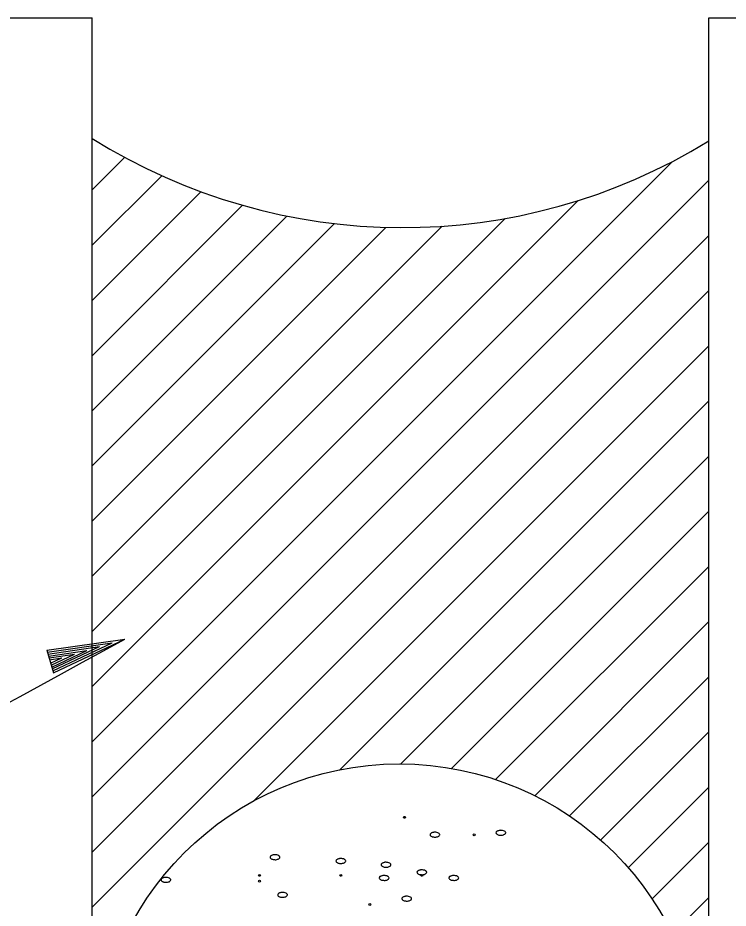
# Model space of a CAD drawing. Extents: x 1929624 to 1935547, y 596315 to 605721.
# Drawn here: x 1933875.4 to 1933966.5, y 602603.9 to 602718.1 of the extents above; entities that cross this region are included whole.
import ezdxf

# ---------------------------------------------------------------- set-up
doc = ezdxf.new("R2010")
doc.units = 0
doc.layers.add('R_Draft', color=7, linetype='Continuous')

msp = doc.modelspace()

# ---------------------------------------------------------------- linework, layer by layer
at = {"layer": 'R_Draft'}
for p, q in [((1933783.43, 602718.06), (1933884.93, 602718.06)), ((1933884.93, 602502.38), (1933884.93, 602718.06)), ((1933963.97, 602502.38), (1933963.97, 602718.06)), ((1933963.97, 602718.06), (1934062.8, 602718.06)), ((1933884.93, 602696.01), (1933889.08, 602700.16)), ((1933884.93, 602625.26), (1933959.29, 602699.62)), ((1933884.93, 602688.9), (1933893.84, 602697.81)), ((1933884.93, 602618.19), (1933963.97, 602697.23)), ((1933884.93, 602681.82), (1933898.86, 602695.76)), ((1933884.93, 602632.33), (1933947.23, 602694.63)), ((1933884.93, 602674.75), (1933904.2, 602694.03)), ((1933884.93, 602667.69), (1933909.89, 602692.65)), ((1933884.93, 602639.41), (1933937.85, 602692.33)), ((1933884.93, 602660.62), (1933915.99, 602691.68)), ((1933884.93, 602646.48), (1933929.79, 602691.34)), ((1933884.93, 602653.55), (1933922.58, 602691.2)), ((1933884.93, 602611.12), (1933963.97, 602690.16)), ((1933884.93, 602604.05), (1933963.97, 602683.09)), ((1933905.59, 602617.64), (1933963.97, 602676.02)), ((1933905.59, 602617.64), (1933963.97, 602676.02)), ((1933916.69, 602621.67), (1933963.97, 602668.95)), ((1933924.51, 602622.42), (1933963.97, 602661.88)), ((1933931, 602621.84), (1933963.97, 602654.81)), ((1933936.64, 602620.41), (1933963.97, 602647.74)), ((1933941.65, 602618.34), (1933963.97, 602640.66)), ((1933879.09, 602636.98), (1933889.1, 602638.42)), ((1933879.96, 602634.1), (1933889.1, 602638.42)), ((1933879.17, 602636.74), (1933887.5, 602637.94)), ((1933879.24, 602636.49), (1933885.86, 602637.45)), ((1933879.81, 602634.59), (1933885.86, 602637.45)), ((1933879.89, 602634.34), (1933887.5, 602637.94)), ((1933879.09, 602636.98), (1933879.96, 602634.1)), ((1933879.31, 602636.25), (1933884.26, 602636.97)), ((1933879.39, 602636.01), (1933882.64, 602636.48)), ((1933879.67, 602635.07), (1933882.64, 602636.48)), ((1933879.74, 602634.83), (1933884.26, 602636.97)), ((1933879.46, 602635.77), (1933881.04, 602636)), ((1933879.59, 602635.32), (1933881.04, 602636)), ((1933946.12, 602615.74), (1933963.97, 602633.59)), ((1933950.1, 602612.65), (1933963.97, 602626.52)), ((1933953.63, 602609.11), (1933963.97, 602619.45)), ((1933956.7, 602605.11), (1933963.97, 602612.38)), ((1933959.29, 602600.63), (1933963.97, 602605.31))]:
    msp.add_line(p, q, dxfattribs=at)
for centre, radius in [((1933924.29, 602583.42), 39), ((1933924.97, 602615.57), 0.125), ((1933933.9, 602613.34), 0.125), ((1933906.37, 602608.13), 0.125), ((1933916.79, 602608.13), 0.125), ((1933927.2, 602608.13), 0.125), ((1933906.37, 602607.39), 0.125), ((1933920.51, 602604.41), 0.125)]:
    msp.add_circle(centre, radius, dxfattribs=at)
msp.add_arc((1933924.7, 602766.17), 75, 237.972, 301.575, dxfattribs=at)
for points in [[(1933827.3, 602631.01), (1933842.63, 602634.47), (1933838.17, 602623.1), (1933889.1, 602638.42)], [(1933928.87, 602613.66), (1933929.09, 602613.63), (1933929.34, 602613.54), (1933929.47, 602613.42), (1933929.49, 602613.34), (1933929.42, 602613.21), (1933929.35, 602613.15), (1933929.19, 602613.08), (1933928.98, 602613.03), (1933928.87, 602613.03), (1933928.7, 602613.05), (1933928.52, 602613.08), (1933928.39, 602613.14), (1933928.26, 602613.26), (1933928.24, 602613.34), (1933928.28, 602613.46), (1933928.38, 602613.54), (1933928.48, 602613.59), (1933928.63, 602613.63), (1933928.73, 602613.65), (1933928.87, 602613.66)], [(1933937.31, 602613.9), (1933937.53, 602613.88), (1933937.79, 602613.79), (1933937.92, 602613.66), (1933937.94, 602613.59), (1933937.87, 602613.45), (1933937.79, 602613.39), (1933937.64, 602613.32), (1933937.42, 602613.28), (1933937.31, 602613.28), (1933937.15, 602613.29), (1933936.97, 602613.32), (1933936.83, 602613.39), (1933936.71, 602613.5), (1933936.69, 602613.59), (1933936.73, 602613.71), (1933936.83, 602613.79), (1933936.93, 602613.83), (1933937.08, 602613.88), (1933937.17, 602613.9), (1933937.31, 602613.9)], [(1933908.37, 602610.77), (1933908.59, 602610.74), (1933908.84, 602610.65), (1933908.97, 602610.53), (1933908.99, 602610.45), (1933908.92, 602610.32), (1933908.85, 602610.26), (1933908.69, 602610.19), (1933908.48, 602610.14), (1933908.37, 602610.14), (1933908.2, 602610.16), (1933908.02, 602610.19), (1933907.89, 602610.25), (1933907.76, 602610.37), (1933907.74, 602610.45), (1933907.78, 602610.57), (1933907.88, 602610.65), (1933907.98, 602610.7), (1933908.13, 602610.74), (1933908.23, 602610.76), (1933908.37, 602610.77)], [(1933916.81, 602610.28), (1933917.03, 602610.26), (1933917.28, 602610.17), (1933917.41, 602610.04), (1933917.43, 602609.97), (1933917.36, 602609.83), (1933917.29, 602609.77), (1933917.13, 602609.7), (1933916.92, 602609.66), (1933916.81, 602609.66), (1933916.64, 602609.67), (1933916.46, 602609.7), (1933916.33, 602609.77), (1933916.2, 602609.88), (1933916.18, 602609.97), (1933916.22, 602610.09), (1933916.32, 602610.17), (1933916.42, 602610.21), (1933916.57, 602610.26), (1933916.67, 602610.28), (1933916.81, 602610.28)], [(1933922.6, 602609.8), (1933922.82, 602609.78), (1933923.07, 602609.69), (1933923.2, 602609.56), (1933923.22, 602609.49), (1933923.15, 602609.35), (1933923.08, 602609.29), (1933922.92, 602609.22), (1933922.71, 602609.18), (1933922.6, 602609.18), (1933922.43, 602609.19), (1933922.25, 602609.22), (1933922.12, 602609.29), (1933921.99, 602609.4), (1933921.97, 602609.49), (1933922.01, 602609.61), (1933922.11, 602609.69), (1933922.21, 602609.73), (1933922.36, 602609.78), (1933922.46, 602609.8), (1933922.6, 602609.8)], [(1933927.18, 602608.84), (1933927.4, 602608.81), (1933927.66, 602608.72), (1933927.79, 602608.6), (1933927.81, 602608.52), (1933927.74, 602608.39), (1933927.66, 602608.33), (1933927.51, 602608.26), (1933927.29, 602608.21), (1933927.18, 602608.21), (1933927.02, 602608.23), (1933926.84, 602608.26), (1933926.7, 602608.32), (1933926.58, 602608.44), (1933926.56, 602608.52), (1933926.6, 602608.64), (1933926.7, 602608.72), (1933926.8, 602608.77), (1933926.95, 602608.81), (1933927.04, 602608.83), (1933927.18, 602608.84)], [(1933894.38, 602607.87), (1933894.6, 602607.85), (1933894.85, 602607.76), (1933894.98, 602607.63), (1933895, 602607.56), (1933894.93, 602607.42), (1933894.86, 602607.36), (1933894.7, 602607.29), (1933894.49, 602607.25), (1933894.38, 602607.25), (1933894.21, 602607.26), (1933894.03, 602607.29), (1933893.9, 602607.36), (1933893.77, 602607.47), (1933893.75, 602607.56), (1933893.79, 602607.68), (1933893.89, 602607.76), (1933893.99, 602607.8), (1933894.14, 602607.85), (1933894.24, 602607.87), (1933894.38, 602607.87)], [(1933922.36, 602608.11), (1933922.58, 602608.09), (1933922.83, 602608), (1933922.96, 602607.87), (1933922.98, 602607.8), (1933922.91, 602607.66), (1933922.84, 602607.6), (1933922.68, 602607.53), (1933922.47, 602607.49), (1933922.36, 602607.49), (1933922.19, 602607.5), (1933922.01, 602607.53), (1933921.88, 602607.6), (1933921.75, 602607.71), (1933921.73, 602607.8), (1933921.77, 602607.92), (1933921.87, 602608), (1933921.97, 602608.04), (1933922.12, 602608.09), (1933922.22, 602608.11), (1933922.36, 602608.11)], [(1933931.28, 602608.11), (1933931.5, 602608.09), (1933931.76, 602608), (1933931.89, 602607.87), (1933931.91, 602607.8), (1933931.84, 602607.66), (1933931.76, 602607.6), (1933931.61, 602607.53), (1933931.39, 602607.49), (1933931.28, 602607.49), (1933931.12, 602607.5), (1933930.94, 602607.53), (1933930.8, 602607.6), (1933930.68, 602607.71), (1933930.66, 602607.8), (1933930.7, 602607.92), (1933930.8, 602608), (1933930.9, 602608.04), (1933931.05, 602608.09), (1933931.14, 602608.11), (1933931.28, 602608.11)], [(1933909.33, 602605.94), (1933909.55, 602605.92), (1933909.81, 602605.83), (1933909.94, 602605.7), (1933909.96, 602605.63), (1933909.89, 602605.49), (1933909.81, 602605.43), (1933909.66, 602605.36), (1933909.44, 602605.32), (1933909.33, 602605.32), (1933909.17, 602605.33), (1933908.99, 602605.36), (1933908.85, 602605.43), (1933908.73, 602605.54), (1933908.71, 602605.63), (1933908.75, 602605.75), (1933908.85, 602605.83), (1933908.95, 602605.87), (1933909.1, 602605.92), (1933909.19, 602605.94), (1933909.33, 602605.94)], [(1933925.25, 602605.46), (1933925.47, 602605.43), (1933925.73, 602605.34), (1933925.86, 602605.22), (1933925.88, 602605.14), (1933925.81, 602605.01), (1933925.73, 602604.95), (1933925.58, 602604.88), (1933925.36, 602604.83), (1933925.25, 602604.83), (1933925.09, 602604.85), (1933924.91, 602604.88), (1933924.77, 602604.94), (1933924.65, 602605.06), (1933924.63, 602605.14), (1933924.67, 602605.26), (1933924.77, 602605.34), (1933924.87, 602605.39), (1933925.02, 602605.43), (1933925.11, 602605.45), (1933925.25, 602605.46)]]:
    msp.add_spline(points, degree=3, dxfattribs=at)

doc.saveas('drawing.dxf')
